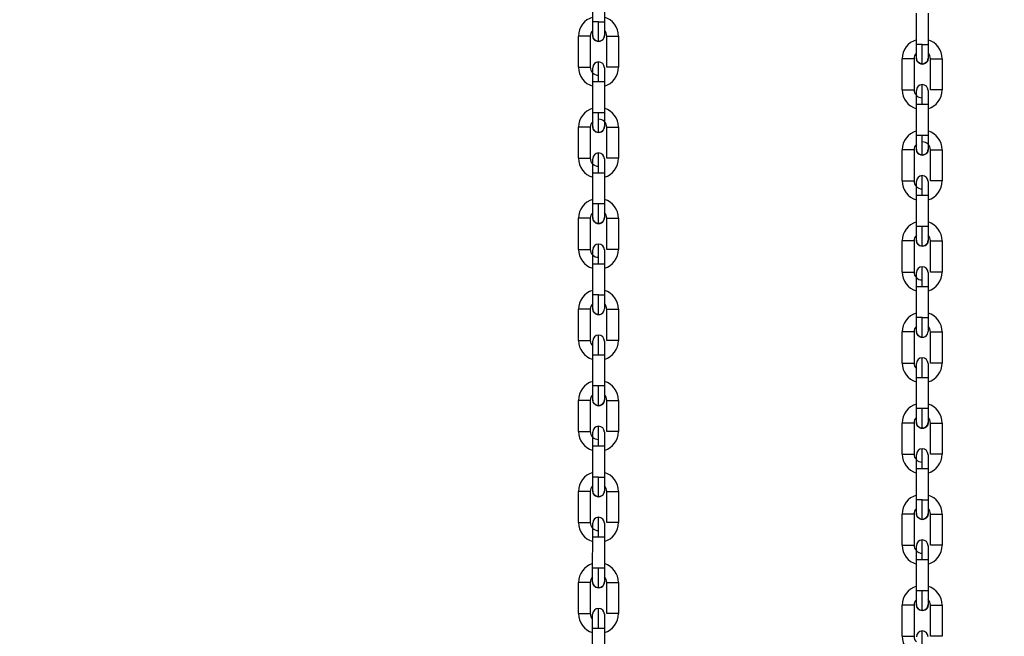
# Model space of a CAD drawing. Header units: inches. Extents: x 170 to 288, y 234 to 248.
# Tile 315 of 480: x 234.518 to 234.957, y 241.967 to 242.242. Entities that reach past the tile are written whole.
import ezdxf

# ---------------------------------------------------------------- set-up
doc = ezdxf.new("R2010")
doc.units = ezdxf.units.IN
doc.header["$LTSCALE"] = 0.25
doc.header["$MEASUREMENT"] = 0
doc.layers.add('ANNOTATIONS', color=1, linetype='Continuous')
doc.layers.add('STANDARD Z GUIDE MOTOR LH', color=7, linetype='Continuous')
doc.styles.add('ARIAL', font='arial.ttf', dxfattribs={"height": 0.09375})
doc.dimstyles.new('STANDARD$0', dxfattribs={"dimtxt": 0.09375, "dimasz": 0.09375, "dimexe": 0.03125, "dimexo": 0.046875, "dimgap": 0.09, "dimtad": 0, "dimtih": 1, "dimtoh": 1, "dimdec": 4, "dimzin": 0, "dimdsep": 46, "dimtxsty": 'ARIAL', "dimcen": 0.09, "dimadec": 0, "dimazin": 0, "dimtfac": 1, "dimtdec": 4, "dimtofl": 0, "dimtmove": 0, "dimatfit": 1, "dimfxl": 1, "dimtolj": 1, "dimtzin": 0, "dimarcsym": 0})

# ---------------------------------------------------------------- blocks, each defined once
blk = doc.blocks.new('*D51')
at = {"layer": 'ANNOTATIONS', "color": 0, "lineweight": -2, "transparency": 16777216}
for p, q in [((234.1246231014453, 244.1437778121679), (235.8395596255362, 244.1437778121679)), ((235.8083096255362, 244.0500278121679), (235.8083096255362, 242.2801168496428)), ((235.8083096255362, 240.2331944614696), (235.8083096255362, 242.0031054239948)), ((234.5308731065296, 240.1394444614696), (235.8395596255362, 240.1394444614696))]:
    blk.add_line(p, q, dxfattribs=at)
at = {"layer": 'ANNOTATIONS', "color": 0, "transparency": 16777216}
for points in [[(235.7926846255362, 244.0500278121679), (235.8239346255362, 244.0500278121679), (235.8083096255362, 244.1437778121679)], [(235.7926846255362, 240.2331944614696), (235.8239346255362, 240.2331944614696), (235.8083096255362, 240.1394444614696)]]:
    blk.add_solid(points, dxfattribs=at)
at = {"layer": 'defpoints', "color": 0, "transparency": 16777216}
for p in [(234.0777481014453, 244.1437778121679), (235.8083096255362, 244.1437778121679), (234.4839981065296, 240.1394444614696)]:
    blk.add_point(p, dxfattribs=at)
at = {"layer": 'ANNOTATIONS', "color": 0, "transparency": 16777216, "insert": (235.8083096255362, 242.1416111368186), "char_height": 0.09375, "attachment_point": 5, "style": 'ARIAL'}
blk.add_mtext('\\A1;OPENING HEIGHT', dxfattribs=at)

msp = doc.modelspace()

# ---------------------------------------------------------------- linework, layer by layer
at = {"layer": 'STANDARD Z GUIDE MOTOR LH'}
for p, q in [((234.7735063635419, 242.241382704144), (234.7735066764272, 242.2552934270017)), ((234.778755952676, 242.2552934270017), (234.778755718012, 242.2413825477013)), ((234.9180977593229, 242.2312756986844), (234.9180980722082, 242.2451864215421)), ((234.923347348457, 242.2451864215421), (234.923347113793, 242.2312755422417)), ((234.7761310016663, 242.241382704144), (234.7735063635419, 242.241382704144)), ((234.7672067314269, 242.2210520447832), (234.7672070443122, 242.2349627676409)), ((234.772456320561, 242.2349626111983), (234.772456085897, 242.2210518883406)), ((234.7798051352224, 242.2210517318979), (234.7798054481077, 242.2349624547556)), ((234.7850548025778, 242.2349624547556), (234.7850544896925, 242.2210517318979)), ((234.9207223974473, 242.2312756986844), (234.9180977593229, 242.2312756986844)), ((234.9117981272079, 242.2109450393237), (234.9117984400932, 242.2248557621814)), ((234.917047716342, 242.2248556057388), (234.917047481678, 242.2109448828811)), ((234.9243965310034, 242.2109447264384), (234.9243968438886, 242.2248554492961)), ((234.9296461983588, 242.2248554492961), (234.9296458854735, 242.2109447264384)), ((234.7850544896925, 242.2210517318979), (234.7798051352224, 242.2210517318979)), ((234.7735055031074, 242.2007212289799), (234.7735058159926, 242.2146321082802)), ((234.7735058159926, 242.2146321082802), (234.7761304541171, 242.2146321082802)), ((234.7787551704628, 242.2146319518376), (234.7787548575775, 242.2007212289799)), ((234.9296458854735, 242.2109447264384), (234.9243965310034, 242.2109447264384)), ((234.9180968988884, 242.1906142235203), (234.9180972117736, 242.2045251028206)), ((234.9180972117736, 242.2045251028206), (234.9207218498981, 242.2045251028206)), ((234.9233465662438, 242.204524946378), (234.9233462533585, 242.1906142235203)), ((234.7787548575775, 242.2007212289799), (234.7735055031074, 242.2007212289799)), ((234.7672058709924, 242.1803905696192), (234.7672061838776, 242.1943014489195)), ((234.7724555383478, 242.1943012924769), (234.7724552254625, 242.1803905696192)), ((234.7798043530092, 242.1803904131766), (234.7798045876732, 242.1943011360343)), ((234.7850539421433, 242.1943009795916), (234.785053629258, 242.1803902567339)), ((234.9233462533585, 242.1906142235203), (234.9180968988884, 242.1906142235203)), ((234.9117972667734, 242.1702835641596), (234.9117975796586, 242.1841944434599)), ((234.9170469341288, 242.1841942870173), (234.9170466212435, 242.1702835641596)), ((234.9243957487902, 242.170283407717), (234.9243959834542, 242.1841941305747)), ((234.9296453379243, 242.184193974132), (234.929645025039, 242.1702832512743)), ((234.7672058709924, 242.1803905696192), (234.7724552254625, 242.1803905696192)), ((234.7735047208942, 242.1600599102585), (234.7735049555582, 242.1739706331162)), ((234.7735049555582, 242.1739706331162), (234.7779855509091, 242.1739706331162)), ((234.7787543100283, 242.1739704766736), (234.7787540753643, 242.1600597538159)), ((234.9117972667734, 242.1702835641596), (234.9170466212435, 242.1702835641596)), ((234.9180961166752, 242.1499529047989), (234.9180963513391, 242.1638636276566)), ((234.9180963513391, 242.1638636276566), (234.92257694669, 242.1638636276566)), ((234.9233457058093, 242.163863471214), (234.9233454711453, 242.1499527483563)), ((234.7771337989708, 242.1600599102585), (234.7735047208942, 242.1600599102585)), ((234.7672050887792, 242.1397292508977), (234.7672053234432, 242.1536399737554)), ((234.7724546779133, 242.1536398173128), (234.7724544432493, 242.1397290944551)), ((234.7798034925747, 242.1397289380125), (234.77980380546, 242.1536396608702)), ((234.77980380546, 242.1536396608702), (234.7850530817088, 242.1536396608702)), ((234.7850530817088, 242.1536396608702), (234.7850528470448, 242.1397287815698)), ((234.9217251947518, 242.1499529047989), (234.9180961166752, 242.1499529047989)), ((234.9117964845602, 242.1296222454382), (234.9117967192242, 242.1435329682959)), ((234.9170460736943, 242.1435328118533), (234.9170458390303, 242.1296220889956)), ((234.9243948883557, 242.1296219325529), (234.924395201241, 242.1435326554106)), ((234.924395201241, 242.1435326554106), (234.9296444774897, 242.1435326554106)), ((234.9296444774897, 242.1435326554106), (234.9296442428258, 242.1296217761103)), ((234.7735038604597, 242.1193984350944), (234.773504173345, 242.1333091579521)), ((234.773504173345, 242.1333091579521), (234.7787535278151, 242.1333091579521)), ((234.7787535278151, 242.1333091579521), (234.7787532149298, 242.1193982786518)), ((234.9180952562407, 242.1092914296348), (234.918095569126, 242.1232021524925)), ((234.918095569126, 242.1232021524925), (234.9233449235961, 242.1232021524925)), ((234.9233449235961, 242.1232021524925), (234.9233446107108, 242.1092912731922)), ((234.7761284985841, 242.1193984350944), (234.7735038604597, 242.1193984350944)), ((234.7761284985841, 242.1193984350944), (234.7787532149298, 242.1193982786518)), ((234.7672042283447, 242.0990677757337), (234.76720454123, 242.1129784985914)), ((234.7724538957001, 242.1129784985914), (234.76720454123, 242.1129784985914)), ((234.7724538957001, 242.1129784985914), (234.7724535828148, 242.0990676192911)), ((234.7798026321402, 242.0990674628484), (234.7798029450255, 242.1129783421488)), ((234.7850522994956, 242.1129781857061), (234.7850519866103, 242.0990674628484)), ((234.9207198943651, 242.1092914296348), (234.9180952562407, 242.1092914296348)), ((234.9207198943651, 242.1092914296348), (234.9233446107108, 242.1092912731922)), ((234.9117956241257, 242.0889607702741), (234.911795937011, 242.1028714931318)), ((234.9170452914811, 242.1028714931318), (234.911795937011, 242.1028714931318)), ((234.9170452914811, 242.1028714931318), (234.9170449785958, 242.0889606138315)), ((234.9243940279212, 242.0889604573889), (234.9243943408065, 242.1028713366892)), ((234.9296436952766, 242.1028711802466), (234.9296433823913, 242.0889604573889)), ((234.7735030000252, 242.078737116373), (234.7735033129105, 242.0926478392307)), ((234.7735033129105, 242.0926478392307), (234.777132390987, 242.0926478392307)), ((234.7787526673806, 242.0926476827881), (234.7787523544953, 242.0787369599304)), ((234.9180943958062, 242.0686301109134), (234.9180947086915, 242.0825408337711)), ((234.9180947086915, 242.0825408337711), (234.921723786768, 242.0825408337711)), ((234.9233440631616, 242.0825406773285), (234.9233437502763, 242.0686299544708)), ((234.7787523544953, 242.0787369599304), (234.7761277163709, 242.0787369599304)), ((234.7672033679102, 242.0584063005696), (234.7672036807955, 242.07231717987)), ((234.7724530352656, 242.0723170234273), (234.7724527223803, 242.0584063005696)), ((234.779801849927, 242.058406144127), (234.779802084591, 242.0723168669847)), ((234.7850514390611, 242.0723167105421), (234.7850512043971, 242.0584059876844)), ((234.9233437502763, 242.0686299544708), (234.9207191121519, 242.0686299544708)), ((234.9117947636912, 242.0482992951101), (234.9117950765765, 242.0622101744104)), ((234.9170444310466, 242.0622100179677), (234.9170441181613, 242.0482992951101)), ((234.924393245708, 242.0482991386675), (234.9243934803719, 242.0622098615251)), ((234.9296428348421, 242.0622097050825), (234.9296426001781, 242.0482989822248)), ((234.773502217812, 242.0380756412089), (234.773502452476, 242.0519863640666)), ((234.773502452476, 242.0519863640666), (234.7787518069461, 242.0519863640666)), ((234.7787518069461, 242.0519863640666), (234.7787515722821, 242.0380754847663)), ((234.918093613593, 242.0279686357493), (234.9180938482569, 242.041879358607)), ((234.9180938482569, 242.041879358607), (234.9233432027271, 242.041879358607)), ((234.9233432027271, 242.041879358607), (234.9233429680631, 242.0279684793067)), ((234.7761268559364, 242.0380756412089), (234.773502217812, 242.0380756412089)), ((234.767202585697, 242.0177449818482), (234.7672028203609, 242.0316557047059)), ((234.7724521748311, 242.0316555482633), (234.7724519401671, 242.0177448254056)), ((234.7798009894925, 242.017744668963), (234.7798013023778, 242.0316555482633)), ((234.7850506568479, 242.0316553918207), (234.7850503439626, 242.017744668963)), ((234.9207182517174, 242.0279686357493), (234.918093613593, 242.0279686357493)), ((234.911793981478, 242.0076379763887), (234.9117942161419, 242.0215486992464)), ((234.9170435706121, 242.0215485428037), (234.9170433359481, 242.007637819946)), ((234.9243923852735, 242.0076376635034), (234.9243926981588, 242.0215485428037)), ((234.9296420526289, 242.0215483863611), (234.9296417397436, 242.0076376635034)), ((234.7850503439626, 242.017744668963), (234.7798009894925, 242.017744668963)), ((234.7735013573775, 241.9974141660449), (234.7735016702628, 242.0113250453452)), ((234.7735016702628, 242.0113250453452), (234.7761263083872, 242.0113250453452)), ((234.7787510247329, 242.0113248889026), (234.7787507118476, 241.9974141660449)), ((234.9296417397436, 242.0076376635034), (234.9243923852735, 242.0076376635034)), ((234.9180927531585, 241.9873071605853), (234.9180930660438, 242.0012180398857)), ((234.9180930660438, 242.0012180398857), (234.9207177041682, 242.0012180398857)), ((234.9233424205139, 242.001217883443), (234.9233421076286, 241.9873071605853)), ((234.7787507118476, 241.9974141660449), (234.7735013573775, 241.9974141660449)), ((234.7672017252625, 241.9770835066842), (234.7672020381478, 241.9909943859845)), ((234.7724513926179, 241.9909942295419), (234.7724510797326, 241.9770835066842)), ((234.7798002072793, 241.9770833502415), (234.7798004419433, 241.9909940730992)), ((234.7850497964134, 241.9909939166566), (234.7850494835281, 241.9770831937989)), ((234.9233421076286, 241.9873071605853), (234.9180927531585, 241.9873071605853)), ((234.7672017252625, 241.9770835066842), (234.7724510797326, 241.9770835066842)), ((234.9117931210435, 241.9669765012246), (234.9117934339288, 241.9808873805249)), ((234.9170427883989, 241.9808872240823), (234.9170424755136, 241.9669765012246)), ((234.9243916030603, 241.966976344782), (234.9243918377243, 241.9808870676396)), ((234.9296411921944, 241.980886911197), (234.9296408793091, 241.9669761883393)), ((234.7735005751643, 241.9567528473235), (234.7735008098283, 241.9706635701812)), ((234.7735008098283, 241.9706635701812), (234.7779814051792, 241.9706635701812)), ((234.7787501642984, 241.9706634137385), (234.7787498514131, 241.9567526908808)), ((234.9117931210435, 241.9669765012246), (234.9170424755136, 241.9669765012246))]:
    msp.add_line(p, q, dxfattribs=at)
at = {"layer": 'STANDARD Z GUIDE MOTOR LH', "flags": 128}
for points in [[(234.7735062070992, 242.2352146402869), (234.7735062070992, 242.2356841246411), (234.7735062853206, 242.2362542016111), (234.7735062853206, 242.2390222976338), (234.7735063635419, 242.2401793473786), (234.7735063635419, 242.241382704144)], [(234.7761308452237, 242.2325898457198), (234.7761308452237, 242.2340718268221), (234.776130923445, 242.2351653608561), (234.776130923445, 242.2380179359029), (234.7761310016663, 242.239667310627), (234.7761310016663, 242.241382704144)], [(234.778755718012, 242.2413825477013), (234.7787556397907, 242.2401793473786), (234.7787556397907, 242.2370210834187), (234.7787555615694, 242.2362540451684), (234.7787555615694, 242.2352144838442)], [(234.772456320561, 242.2349626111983), (234.7722565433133, 242.2349627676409), (234.7672070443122, 242.2349627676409)], [(234.7761308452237, 242.2325898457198), (234.7751264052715, 242.2327897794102), (234.7742749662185, 242.2333586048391), (234.773705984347, 242.2342101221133), (234.7735062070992, 242.2352146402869)], [(234.7787555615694, 242.2352144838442), (234.7785557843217, 242.2342101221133), (234.7779868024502, 242.2333586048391), (234.7771352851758, 242.2327896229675), (234.7761308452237, 242.2325898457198)], [(234.7798054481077, 242.2349624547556), (234.7800052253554, 242.2349626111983), (234.7805742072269, 242.2349626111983), (234.7814257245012, 242.2349624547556), (234.7850548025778, 242.2349624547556)], [(234.9180976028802, 242.2251076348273), (234.9180976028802, 242.2255771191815), (234.9180976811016, 242.2261471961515), (234.9180976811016, 242.2289152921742), (234.9180977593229, 242.230072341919), (234.9180977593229, 242.2312756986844)], [(234.9207222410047, 242.2224828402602), (234.9207222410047, 242.2239648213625), (234.920722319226, 242.2250583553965), (234.920722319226, 242.2279109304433), (234.9207223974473, 242.2295603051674), (234.9207223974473, 242.2312756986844)], [(234.923347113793, 242.2312755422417), (234.9233470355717, 242.230072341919), (234.9233470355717, 242.2269140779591), (234.9233469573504, 242.2261470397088), (234.9233469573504, 242.2251074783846)], [(234.7761304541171, 242.2146321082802), (234.7761305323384, 242.2163473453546), (234.7761305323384, 242.2179968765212), (234.7761306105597, 242.2195168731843), (234.7761306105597, 242.2227552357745), (234.776130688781, 242.2232556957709), (234.776130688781, 242.2234244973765)], [(234.917047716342, 242.2248556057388), (234.9168479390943, 242.2248557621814), (234.9117984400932, 242.2248557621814)], [(234.9207222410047, 242.2224828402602), (234.9197178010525, 242.2226827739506), (234.9188663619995, 242.2232515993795), (234.9182973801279, 242.2241031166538), (234.9180976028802, 242.2251076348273)], [(234.9233469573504, 242.2251074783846), (234.9231471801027, 242.2241031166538), (234.9225781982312, 242.2232515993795), (234.9217266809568, 242.2226826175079), (234.9207222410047, 242.2224828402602)], [(234.9243968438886, 242.2248554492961), (234.9245966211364, 242.2248556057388), (234.9251656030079, 242.2248556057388), (234.9260171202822, 242.2248554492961), (234.9296461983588, 242.2248554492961)], [(234.7672067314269, 242.2210520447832), (234.7708358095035, 242.2210520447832), (234.7716873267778, 242.2210518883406), (234.772456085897, 242.2210518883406)], [(234.7735058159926, 242.214631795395), (234.7735058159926, 242.2158351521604), (234.773505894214, 242.2169922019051), (234.773505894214, 242.2206814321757), (234.7735059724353, 242.2207998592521)], [(234.7787552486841, 242.2207998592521), (234.7787552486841, 242.2180586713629), (234.7787551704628, 242.2169923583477), (234.7787551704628, 242.2146319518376)], [(234.7761304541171, 242.2146321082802), (234.7771348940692, 242.2146319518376), (234.7787551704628, 242.2146319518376)], [(234.9117981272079, 242.2109450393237), (234.9154272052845, 242.2109450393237), (234.9162787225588, 242.2109448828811), (234.917047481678, 242.2109448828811)], [(234.9180972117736, 242.2045251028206), (234.9180972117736, 242.2057283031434), (234.918097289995, 242.2068853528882), (234.918097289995, 242.2105744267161), (234.9180973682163, 242.2106928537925)], [(234.9207218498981, 242.2045251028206), (234.9207219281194, 242.206240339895), (234.9207219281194, 242.2078898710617), (234.9207220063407, 242.2094098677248), (234.9207220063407, 242.2126482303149), (234.920722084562, 242.2131486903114), (234.920722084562, 242.2133174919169)], [(234.9233466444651, 242.2106928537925), (234.9233466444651, 242.2079515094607), (234.9233465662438, 242.2068851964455), (234.9233465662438, 242.2045247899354)], [(234.9207218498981, 242.2045251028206), (234.9217262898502, 242.204524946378), (234.9233465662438, 242.204524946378)], [(234.7735054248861, 242.1945531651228), (234.7735054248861, 242.1972945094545), (234.7735055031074, 242.1983608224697), (234.7735055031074, 242.2007212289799)], [(234.7761299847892, 242.1919285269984), (234.7761299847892, 242.1920974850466), (234.7761300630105, 242.1925977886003), (234.7761300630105, 242.1958363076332), (234.7761301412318, 242.1973564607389), (234.7761301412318, 242.1990058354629), (234.7761302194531, 242.2007212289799)], [(234.7787548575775, 242.2007212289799), (234.7787548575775, 242.1983608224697), (234.7787547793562, 242.1972943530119), (234.7787547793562, 242.1945531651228)], [(234.7724555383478, 242.1943012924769), (234.7698308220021, 242.1943012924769), (234.7688264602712, 242.1943014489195), (234.7672061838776, 242.1943014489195)], [(234.7761299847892, 242.1919285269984), (234.7751256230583, 242.1921283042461), (234.774274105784, 242.1926972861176), (234.7737052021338, 242.1935488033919), (234.7735054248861, 242.1945531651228)], [(234.7787547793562, 242.1945531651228), (234.7785549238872, 242.1935486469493), (234.7779859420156, 242.192697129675), (234.7771344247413, 242.1921283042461), (234.7761299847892, 242.1919285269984)], [(234.7798045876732, 242.1943011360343), (234.7834336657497, 242.1943011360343), (234.7842851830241, 242.1943009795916), (234.7850539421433, 242.1943009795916)], [(234.918096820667, 242.1844461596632), (234.918096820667, 242.1871875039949), (234.9180968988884, 242.1882538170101), (234.9180968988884, 242.1906142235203)], [(234.9207213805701, 242.1818215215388), (234.9207213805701, 242.181990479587), (234.9207214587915, 242.1824907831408), (234.9207214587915, 242.1857293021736), (234.9207215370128, 242.1872494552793), (234.9207215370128, 242.1888988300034), (234.9207216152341, 242.1906142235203)], [(234.9233462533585, 242.1906142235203), (234.9233462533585, 242.1882538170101), (234.9233461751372, 242.1871873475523), (234.9233461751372, 242.1844461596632)], [(234.9170469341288, 242.1841942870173), (234.9144222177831, 242.1841942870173), (234.9134178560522, 242.1841944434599), (234.9117975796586, 242.1841944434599)], [(234.9207213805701, 242.1818215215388), (234.9197170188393, 242.1820212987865), (234.918865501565, 242.182590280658), (234.9182965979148, 242.1834417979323), (234.918096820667, 242.1844461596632)], [(234.9233461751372, 242.1844461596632), (234.9231463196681, 242.1834416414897), (234.9225773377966, 242.1825901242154), (234.9217258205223, 242.1820212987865), (234.9207213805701, 242.1818215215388)], [(234.9243959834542, 242.1841941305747), (234.9280250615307, 242.1841941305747), (234.928876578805, 242.184193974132), (234.9296453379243, 242.184193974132)], [(234.7735049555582, 242.1739704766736), (234.7735050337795, 242.1751738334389), (234.7735050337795, 242.1783319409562), (234.7735051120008, 242.1790989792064), (234.7735051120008, 242.1801385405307)], [(234.7761296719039, 242.1739706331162), (234.7761296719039, 242.1756860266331), (234.7761297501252, 242.1773354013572), (234.7761297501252, 242.180187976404), (234.7761298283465, 242.1812813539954), (234.7761298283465, 242.182763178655)], [(234.7787544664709, 242.180138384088), (234.7787544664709, 242.1796688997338), (234.7787543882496, 242.1790988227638), (234.7787543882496, 242.1763307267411), (234.7787543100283, 242.1751736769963), (234.7787543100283, 242.1739703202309)], [(234.785053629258, 242.1803902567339), (234.7834334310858, 242.1803902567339), (234.7824289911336, 242.1803904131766), (234.7798043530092, 242.1803904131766)], [(234.7779855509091, 242.1739706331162), (234.7785545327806, 242.1739704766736), (234.7787543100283, 242.1739704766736)], [(234.9207210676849, 242.1638636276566), (234.9207210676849, 242.1655790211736), (234.9207211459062, 242.1672283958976), (234.9207211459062, 242.1700809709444), (234.9207212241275, 242.1711743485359), (234.9207212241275, 242.1726561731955)], [(234.9180964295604, 242.165066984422), (234.9180964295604, 242.1682249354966), (234.9180965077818, 242.1689919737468)], [(234.9180965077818, 242.1689919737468), (234.9180965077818, 242.1700315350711)], [(234.9233458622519, 242.1700313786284), (234.9233458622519, 242.1695618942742), (234.9233457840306, 242.1689919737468), (234.9233457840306, 242.1662238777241), (234.9233457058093, 242.1650668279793), (234.9233457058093, 242.163863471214)], [(234.929645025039, 242.1702832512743), (234.9280248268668, 242.1702832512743), (234.9270203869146, 242.170283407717), (234.9243957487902, 242.170283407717)], [(234.9180963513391, 242.163863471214), (234.9180964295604, 242.1650668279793)], [(234.92257694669, 242.1638636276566), (234.9231459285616, 242.163863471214), (234.9233457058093, 242.163863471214)], [(234.7735045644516, 242.1538918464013), (234.7735045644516, 242.1549314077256), (234.7735046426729, 242.1556984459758), (234.7735046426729, 242.1588565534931), (234.7735047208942, 242.1600599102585)], [(234.776129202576, 242.1512670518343), (234.776129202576, 242.153842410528), (234.7761292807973, 242.1551748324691), (234.7761292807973, 242.1566949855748), (234.7761293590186, 242.1583445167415), (234.7761293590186, 242.1600599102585)], [(234.7787540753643, 242.1600597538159), (234.7779853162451, 242.1600597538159), (234.7771337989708, 242.1600599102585)], [(234.7787540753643, 242.1600597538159), (234.778753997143, 242.1588563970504), (234.778753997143, 242.1566330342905), (234.7787539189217, 242.1556982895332), (234.7787539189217, 242.1538916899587)], [(234.7724546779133, 242.1536398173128), (234.7722549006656, 242.1536398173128), (234.771685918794, 242.1536399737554), (234.7672053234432, 242.1536399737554)], [(234.776129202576, 242.1512670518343), (234.7751247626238, 242.151466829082), (234.7742732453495, 242.1520358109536), (234.7737043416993, 242.1528873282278), (234.7735045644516, 242.1538918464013)], [(234.7787539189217, 242.1538916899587), (234.7785540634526, 242.1528873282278), (234.7779851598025, 242.1520358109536), (234.7771336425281, 242.151466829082), (234.776129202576, 242.1512670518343)], [(234.9180959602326, 242.1437848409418), (234.9180959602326, 242.144824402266), (234.9180960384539, 242.1455914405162), (234.9180960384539, 242.1487495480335), (234.9180961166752, 242.1499529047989)], [(234.920720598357, 242.1411600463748), (234.920720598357, 242.1437354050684), (234.9207206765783, 242.1450678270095), (234.9207206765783, 242.1465879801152), (234.9207207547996, 242.1482375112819), (234.9207207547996, 242.1499529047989)], [(234.9233454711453, 242.1499527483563), (234.9225767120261, 242.1499527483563), (234.9217251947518, 242.1499529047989)], [(234.9233454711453, 242.1499527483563), (234.923345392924, 242.1487493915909), (234.923345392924, 242.1465260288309), (234.9233453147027, 242.1455912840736), (234.9233453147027, 242.1437846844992)], [(234.7672050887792, 242.1397292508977), (234.7698297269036, 242.1397292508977), (234.7708341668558, 242.1397290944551), (234.7724544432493, 242.1397290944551)], [(234.7761288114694, 242.1333091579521), (234.7761288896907, 242.1350245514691), (234.7761288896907, 242.1381940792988), (234.776128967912, 242.13952650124), (234.776128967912, 242.142101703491)], [(234.7850528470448, 242.1397287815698), (234.7848530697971, 242.1397287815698), (234.7842840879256, 242.1397289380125), (234.7798034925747, 242.1397289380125)], [(234.9170460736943, 242.1435328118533), (234.9168462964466, 242.1435328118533), (234.916277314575, 242.1435329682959), (234.9117967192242, 242.1435329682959)], [(234.920720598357, 242.1411600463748), (234.9197161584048, 242.1413598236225), (234.9188646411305, 242.141928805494), (234.9182957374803, 242.1427803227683), (234.9180959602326, 242.1437848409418)], [(234.9233453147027, 242.1437846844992), (234.9231454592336, 242.1427803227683), (234.9225765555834, 242.141928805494), (234.9217250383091, 242.1413598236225), (234.920720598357, 242.1411600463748)], [(234.773504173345, 242.1356694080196), (234.7735042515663, 242.1367357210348), (234.7735042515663, 242.1394770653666)], [(234.773504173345, 242.1333091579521), (234.773504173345, 242.1356695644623)], [(234.7787536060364, 242.1394770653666), (234.7787536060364, 242.1376703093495), (234.7787535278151, 242.1367357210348), (234.7787535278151, 242.1333090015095)], [(234.9207202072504, 242.1232021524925), (234.9207202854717, 242.1249175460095), (234.9207202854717, 242.1280870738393), (234.920720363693, 242.1294194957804), (234.920720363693, 242.1319946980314)], [(234.9117964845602, 242.1296222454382), (234.9144211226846, 242.1296222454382), (234.9154255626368, 242.1296220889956), (234.9170458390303, 242.1296220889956)], [(234.918095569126, 242.12556240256), (234.9180956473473, 242.1266287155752), (234.9180956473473, 242.129370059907)], [(234.9233450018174, 242.129370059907), (234.9233450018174, 242.1275633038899), (234.9233449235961, 242.1266287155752), (234.9233449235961, 242.1232019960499)], [(234.9296442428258, 242.1296217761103), (234.9294444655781, 242.1296217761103), (234.9288754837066, 242.1296219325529), (234.9243948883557, 242.1296219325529)], [(234.918095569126, 242.1232021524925), (234.918095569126, 242.1255625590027)], [(234.7735037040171, 242.1132303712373), (234.7735037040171, 242.1133489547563), (234.7735037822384, 242.1137000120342), (234.7735037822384, 242.1170380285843), (234.7735038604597, 242.1181950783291), (234.7735038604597, 242.1193984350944)], [(234.7761283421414, 242.1106057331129), (234.7761283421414, 242.1112749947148), (234.7761284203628, 242.1120875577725), (234.7761284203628, 242.1145135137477), (234.7761284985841, 242.1160336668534), (234.7761284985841, 242.1193984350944)], [(234.7787532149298, 242.1193982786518), (234.7787532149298, 242.1181950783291), (234.7787531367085, 242.1170380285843), (234.7787531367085, 242.1142697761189), (234.7787530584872, 242.1136998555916), (234.7787530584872, 242.1132302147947)], [(234.7761283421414, 242.1106057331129), (234.7751239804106, 242.1108055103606), (234.7742724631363, 242.1113744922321), (234.7737034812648, 242.1122260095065), (234.7735037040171, 242.1132303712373)], [(234.7798029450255, 242.1129783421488), (234.7824275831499, 242.1129783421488), (234.7834320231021, 242.1129781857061), (234.7850522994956, 242.1129781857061)], [(234.9180950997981, 242.1031233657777), (234.9180950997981, 242.1032419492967), (234.9180951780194, 242.1035930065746), (234.9180951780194, 242.1069310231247), (234.9180952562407, 242.1080880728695), (234.9180952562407, 242.1092914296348)], [(234.9207197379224, 242.1004987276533), (234.9207197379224, 242.1011679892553), (234.9207198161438, 242.101980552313), (234.9207198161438, 242.1044065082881), (234.9207198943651, 242.1059266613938), (234.9207198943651, 242.1092914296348)], [(234.9233446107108, 242.1092912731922), (234.9233446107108, 242.1080880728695), (234.9233445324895, 242.1069310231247), (234.9233445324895, 242.1041627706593), (234.9233444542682, 242.103592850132), (234.9233444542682, 242.1031232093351)], [(234.7761279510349, 242.0926478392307), (234.7761280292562, 242.0943632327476), (234.7761280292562, 242.0960126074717), (234.7761281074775, 242.0975327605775), (234.7761281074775, 242.0999585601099), (234.7761281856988, 242.1007711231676), (234.7761281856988, 242.1014403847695)], [(234.9207197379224, 242.1004987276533), (234.9197153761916, 242.1006985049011), (234.9188638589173, 242.1012674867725), (234.9182948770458, 242.1021190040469), (234.9180950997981, 242.1031233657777)], [(234.9243943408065, 242.1028713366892), (234.9270189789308, 242.1028713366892), (234.928023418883, 242.1028711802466), (234.9296436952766, 242.1028711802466)], [(234.7672042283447, 242.0990677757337), (234.7722538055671, 242.0990677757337), (234.7724535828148, 242.0990676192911)], [(234.7735033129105, 242.0926478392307), (234.7735033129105, 242.0938510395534), (234.7735033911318, 242.0950080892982), (234.7735033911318, 242.0977761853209), (234.7735034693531, 242.0983462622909)], [(234.7735033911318, 242.0977761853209), (234.7735034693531, 242.0983461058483), (234.7735034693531, 242.0988157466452)], [(234.7787528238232, 242.0988155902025), (234.7787528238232, 242.0986970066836), (234.7787527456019, 242.0983461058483), (234.7787527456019, 242.0950080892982), (234.7787526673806, 242.0938510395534), (234.7787526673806, 242.0926476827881)], [(234.7850519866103, 242.0990674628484), (234.7814229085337, 242.0990674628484), (234.7805713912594, 242.0990676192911), (234.7800024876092, 242.0990676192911), (234.7798026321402, 242.0990674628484)], [(234.777132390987, 242.0926478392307), (234.7779839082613, 242.0926476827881), (234.7787526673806, 242.0926476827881)], [(234.9207193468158, 242.0825408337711), (234.9207194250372, 242.0842562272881), (234.9207194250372, 242.0859056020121), (234.9207195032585, 242.0874257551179), (234.9207195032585, 242.0898515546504), (234.9207195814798, 242.090664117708), (234.9207195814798, 242.09133337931)], [(234.9117956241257, 242.0889607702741), (234.9168452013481, 242.0889607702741), (234.9170449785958, 242.0889606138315)], [(234.9180947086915, 242.0825408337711), (234.9180947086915, 242.0837440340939), (234.9180947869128, 242.0849010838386), (234.9180947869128, 242.0876691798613), (234.9180948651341, 242.0882392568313)], [(234.9180947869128, 242.0876691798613), (234.9180948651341, 242.0882391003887), (234.9180948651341, 242.0887087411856)], [(234.9233442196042, 242.088708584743), (234.9233442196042, 242.088590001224), (234.9233441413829, 242.0882391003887), (234.9233441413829, 242.084900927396), (234.9233440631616, 242.0837438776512), (234.9233440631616, 242.0825405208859)], [(234.9296433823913, 242.0889604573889), (234.9260143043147, 242.0889604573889), (234.9251627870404, 242.0889606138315), (234.9245938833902, 242.0889606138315), (234.9243940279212, 242.0889604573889)], [(234.921723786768, 242.0825408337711), (234.9225753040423, 242.0825406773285), (234.9233440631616, 242.0825406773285)], [(234.7735029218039, 242.0725690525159), (234.7735029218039, 242.0743756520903), (234.7735030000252, 242.075310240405), (234.7735030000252, 242.078737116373)], [(234.7761277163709, 242.0787369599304), (234.7751232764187, 242.078737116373), (234.7735030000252, 242.078737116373)], [(234.7761275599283, 242.0699442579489), (234.7761275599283, 242.0725196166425), (234.7761276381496, 242.0738520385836), (234.7761276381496, 242.077021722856), (234.7761277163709, 242.0787369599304)], [(234.7787523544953, 242.0787369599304), (234.7787523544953, 242.0763765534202), (234.778752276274, 242.075310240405), (234.778752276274, 242.0725688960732)], [(234.7724530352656, 242.0723170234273), (234.7716842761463, 242.0723170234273), (234.770832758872, 242.07231717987), (234.7672036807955, 242.07231717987)], [(234.7761275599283, 242.0699442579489), (234.7751231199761, 242.0701440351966), (234.7742716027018, 242.0707130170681), (234.7737026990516, 242.0715645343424), (234.7735029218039, 242.0725690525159)], [(234.778752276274, 242.0725688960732), (234.778552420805, 242.0715643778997), (234.7779834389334, 242.0707130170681), (234.7771319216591, 242.0701440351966), (234.7761275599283, 242.0699442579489)], [(234.779802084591, 242.0723168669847), (234.7848516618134, 242.0723168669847), (234.7850514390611, 242.0723167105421)], [(234.9180943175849, 242.0624620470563), (234.9180943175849, 242.0642686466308), (234.9180943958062, 242.0652032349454), (234.9180943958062, 242.0686301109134)], [(234.9207191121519, 242.0686299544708), (234.9197146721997, 242.0686301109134), (234.9180943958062, 242.0686301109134)], [(234.9207189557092, 242.0598372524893), (234.9207189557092, 242.0624126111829), (234.9207190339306, 242.063745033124), (234.9207190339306, 242.0669147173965), (234.9207191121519, 242.0686299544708)], [(234.9233437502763, 242.0686299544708), (234.9233437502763, 242.0662695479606), (234.923343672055, 242.0652032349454), (234.923343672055, 242.0624618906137)], [(234.7761271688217, 242.0519863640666), (234.7761271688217, 242.0537017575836), (234.776127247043, 242.0553511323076), (234.776127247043, 242.0582037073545), (234.7761273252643, 242.0592970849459), (234.7761273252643, 242.0607789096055)], [(234.9170444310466, 242.0622100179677), (234.9162756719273, 242.0622100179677), (234.915424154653, 242.0622101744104), (234.9117950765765, 242.0622101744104)], [(234.9207189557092, 242.0598372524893), (234.9197145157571, 242.060037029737), (234.9188629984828, 242.0606060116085), (234.9182940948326, 242.0614575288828), (234.9180943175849, 242.0624620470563)], [(234.923343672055, 242.0624618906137), (234.923143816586, 242.0614573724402), (234.9225748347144, 242.0606060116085), (234.9217233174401, 242.060037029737), (234.9207189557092, 242.0598372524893)], [(234.9243934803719, 242.0622098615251), (234.9294430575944, 242.0622098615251), (234.9296428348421, 242.0622097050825)], [(234.7672033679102, 242.0584063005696), (234.7674032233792, 242.0584064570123), (234.7688236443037, 242.0584064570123), (234.7698280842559, 242.0584063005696), (234.7724527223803, 242.0584063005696)], [(234.773502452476, 242.0519863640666), (234.7735025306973, 242.053189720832), (234.7735025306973, 242.055413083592), (234.7735026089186, 242.0563478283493), (234.7735026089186, 242.0581542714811)], [(234.7787519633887, 242.0571145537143), (234.7787518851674, 242.056347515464), (234.7787518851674, 242.0531894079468), (234.7787518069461, 242.0519860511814)], [(234.7787519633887, 242.0581541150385), (234.7787519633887, 242.0571147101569)], [(234.7850512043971, 242.0584059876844), (234.7842824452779, 242.0584059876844), (234.7834309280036, 242.058406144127), (234.779801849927, 242.058406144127)], [(234.7787518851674, 242.0531895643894), (234.7787518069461, 242.0519863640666)], [(234.9117947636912, 242.0482992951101), (234.9119946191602, 242.0482994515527), (234.9134150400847, 242.0482994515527), (234.9144194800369, 242.0482992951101), (234.9170441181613, 242.0482992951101)], [(234.9180938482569, 242.041879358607), (234.9180939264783, 242.0430827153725), (234.9180939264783, 242.0453060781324), (234.9180940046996, 242.0462408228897), (234.9180940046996, 242.0480472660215)], [(234.9207185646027, 242.041879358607), (234.9207185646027, 242.043594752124), (234.920718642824, 242.0452441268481), (234.920718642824, 242.0480967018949), (234.9207187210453, 242.0491900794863), (234.9207187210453, 242.0506719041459)], [(234.9233433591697, 242.0480471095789), (234.9233433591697, 242.0470077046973)], [(234.9296426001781, 242.0482989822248), (234.9288738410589, 242.0482989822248), (234.9280223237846, 242.0482991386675), (234.924393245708, 242.0482991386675)], [(234.9233433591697, 242.0470075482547), (234.9233432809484, 242.0462405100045), (234.9233432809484, 242.0430824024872), (234.9233432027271, 242.0418790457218)], [(234.9233432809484, 242.0430825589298), (234.9233432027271, 242.041879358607)], [(234.7735020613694, 242.0319075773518), (234.7735020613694, 242.032947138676), (234.7735021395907, 242.0337141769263), (234.7735021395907, 242.0368722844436), (234.773502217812, 242.0380756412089)], [(234.7761266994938, 242.0292827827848), (234.7761266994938, 242.030764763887), (234.7761267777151, 242.0318582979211), (234.7761267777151, 242.0347108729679), (234.7761268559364, 242.036360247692), (234.7761268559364, 242.0380756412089)], [(234.7787515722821, 242.0380754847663), (234.7787514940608, 242.0368722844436), (234.7787514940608, 242.0337140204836), (234.7787514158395, 242.0329469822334), (234.7787514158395, 242.0319074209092)], [(234.7724521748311, 242.0316555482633), (234.7722523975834, 242.0316557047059), (234.7672028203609, 242.0316557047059)], [(234.7761266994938, 242.0292827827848), (234.7751222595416, 242.0294827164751), (234.7742708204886, 242.0300516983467), (234.7737018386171, 242.030903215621), (234.7735020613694, 242.0319075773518)], [(234.7787514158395, 242.0319074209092), (234.7785516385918, 242.0309030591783), (234.7779826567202, 242.030051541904), (234.7771311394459, 242.0294825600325), (234.7761266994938, 242.0292827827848)], [(234.7798013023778, 242.0316555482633), (234.78142150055, 242.0316555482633), (234.7824259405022, 242.0316553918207), (234.7850506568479, 242.0316553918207)], [(234.9180934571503, 242.0218005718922), (234.9180934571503, 242.0228401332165), (234.9180935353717, 242.0236071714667), (234.9180935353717, 242.026765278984), (234.918093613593, 242.0279686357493)], [(234.9207180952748, 242.0191757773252), (234.9207180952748, 242.0206577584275), (234.9207181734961, 242.0217512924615), (234.9207181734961, 242.0246038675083), (234.9207182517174, 242.0262532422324), (234.9207182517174, 242.0279686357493)], [(234.9233429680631, 242.0279684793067), (234.9233428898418, 242.026765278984), (234.9233428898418, 242.0236070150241), (234.9233428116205, 242.0228399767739), (234.9233428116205, 242.0218004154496)], [(234.9170435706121, 242.0215485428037), (234.9168437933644, 242.0215486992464), (234.9117942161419, 242.0215486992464)], [(234.9207180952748, 242.0191757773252), (234.9197136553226, 242.0193757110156), (234.9188622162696, 242.0199446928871), (234.9182932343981, 242.0207962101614), (234.9180934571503, 242.0218005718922)], [(234.9233428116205, 242.0218004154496), (234.9231430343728, 242.0207960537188), (234.9225740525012, 242.0199445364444), (234.9217225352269, 242.0193755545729), (234.9207180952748, 242.0191757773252)], [(234.9243926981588, 242.0215485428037), (234.926012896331, 242.0215485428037), (234.9270173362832, 242.0215483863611), (234.9296420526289, 242.0215483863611)], [(234.767202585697, 242.0177449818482), (234.7708316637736, 242.0177449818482), (234.7716831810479, 242.0177448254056), (234.7724519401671, 242.0177448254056)], [(234.7735016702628, 242.0113250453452), (234.7735016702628, 242.0136852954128), (234.7735017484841, 242.0147517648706), (234.7735017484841, 242.0174929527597)], [(234.7761263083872, 242.0113250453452), (234.7761263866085, 242.0130402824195), (234.7761263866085, 242.0146898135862), (234.7761264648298, 242.0162098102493), (234.7761264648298, 242.0194481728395), (234.7761265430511, 242.0199486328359), (234.7761265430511, 242.0201174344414)], [(234.7787511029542, 242.0174927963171), (234.7787511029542, 242.0147514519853)], [(234.7787511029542, 242.014751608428), (234.7787510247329, 242.0136852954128), (234.7787510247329, 242.0113248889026)], [(234.7761263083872, 242.0113250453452), (234.7771307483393, 242.0113248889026), (234.7787510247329, 242.0113248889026)], [(234.911793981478, 242.0076379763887), (234.9154230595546, 242.0076379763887), (234.9162745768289, 242.007637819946), (234.9170433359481, 242.007637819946)], [(234.9207177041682, 242.0012180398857), (234.9207177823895, 242.0029332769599), (234.9207177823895, 242.0045828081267), (234.9207178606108, 242.0061028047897), (234.9207178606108, 242.0093411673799), (234.9207179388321, 242.0098416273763), (234.9207179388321, 242.0100104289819)], [(234.9180930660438, 242.0012180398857), (234.9180930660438, 242.0035782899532), (234.9180931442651, 242.004644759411), (234.9180931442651, 242.0073859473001)], [(234.9233424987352, 242.0046446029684), (234.9233424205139, 242.0035782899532)], [(234.9233424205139, 242.0035781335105), (234.9233424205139, 242.0012177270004)], [(234.9233424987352, 242.0073857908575), (234.9233424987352, 242.0046444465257)], [(234.9207177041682, 242.0012180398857), (234.9217221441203, 242.001217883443), (234.9233424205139, 242.001217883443)], [(234.7735012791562, 241.9912461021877), (234.7735012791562, 241.9939874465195), (234.7735013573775, 241.9950537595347), (234.7735013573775, 241.9974141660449)], [(234.7761258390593, 241.9886214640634), (234.7761258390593, 241.9887904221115), (234.7761259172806, 241.9892907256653), (234.7761259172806, 241.9925292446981), (234.7761259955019, 241.9940493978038), (234.7761259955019, 241.9956987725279), (234.7761260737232, 241.9974141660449)], [(234.7787507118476, 241.9974141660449), (234.7787507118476, 241.9962108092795), (234.7787506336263, 241.9950537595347), (234.7787506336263, 241.991715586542), (234.778750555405, 241.9913645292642), (234.778750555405, 241.9912461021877)], [(234.7724513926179, 241.9909942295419), (234.7698266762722, 241.9909942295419), (234.7688223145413, 241.9909943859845), (234.7672020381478, 241.9909943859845)], [(234.7761258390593, 241.9886214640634), (234.7751214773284, 241.9888212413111), (234.7742699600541, 241.9893902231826), (234.7737010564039, 241.9902417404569), (234.7735012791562, 241.9912461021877)], [(234.778750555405, 241.9912461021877), (234.7785507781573, 241.9902415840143), (234.7779817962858, 241.98939006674), (234.7771302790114, 241.9888212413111), (234.7761258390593, 241.9886214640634)], [(234.7798004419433, 241.9909940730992), (234.7842810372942, 241.9909940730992), (234.7848500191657, 241.9909939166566), (234.7850497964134, 241.9909939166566)], [(234.9180926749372, 241.9811390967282), (234.9180926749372, 241.98388044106), (234.9180927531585, 241.9849467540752), (234.9180927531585, 241.9873071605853)], [(234.9207172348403, 241.9785144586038), (234.9207172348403, 241.978683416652), (234.9207173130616, 241.9791837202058), (234.9207173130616, 241.9824222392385), (234.9207173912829, 241.9839423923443), (234.9207173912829, 241.9855917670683), (234.9207174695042, 241.9873071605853)], [(234.9233421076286, 241.9873071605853), (234.9233421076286, 241.9861038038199), (234.9233420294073, 241.9849467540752), (234.9233420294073, 241.9816085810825), (234.923341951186, 241.9812575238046), (234.923341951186, 241.9811390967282)], [(234.7735009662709, 241.9757919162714), (234.7735009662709, 241.9768314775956)], [(234.776125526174, 241.9706635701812), (234.776125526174, 241.9723789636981), (234.7761256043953, 241.9740283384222), (234.7761256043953, 241.976880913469), (234.7761256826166, 241.9779742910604), (234.7761256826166, 241.97945611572)], [(234.778750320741, 241.976831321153), (234.778750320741, 241.9763618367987), (234.7787502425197, 241.9757919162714), (234.7787502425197, 241.9730238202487), (234.7787501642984, 241.9718667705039), (234.7787501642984, 241.9706634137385)], [(234.7850494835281, 241.9770831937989), (234.7834292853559, 241.9770831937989), (234.7824248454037, 241.9770833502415), (234.7798002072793, 241.9770833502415)], [(234.9170427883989, 241.9808872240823), (234.9144180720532, 241.9808872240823), (234.9134137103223, 241.9808873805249), (234.9117934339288, 241.9808873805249)], [(234.9207172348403, 241.9785144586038), (234.9197128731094, 241.9787142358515), (234.9188613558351, 241.979283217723), (234.9182924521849, 241.9801347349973), (234.9180926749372, 241.9811390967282)], [(234.923341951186, 241.9811390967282), (234.9231421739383, 241.9801345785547), (234.9225731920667, 241.9792830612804), (234.9217216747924, 241.9787142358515), (234.9207172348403, 241.9785144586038)], [(234.9243918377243, 241.9808870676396), (234.9288724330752, 241.9808870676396), (234.9294414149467, 241.980886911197), (234.9296411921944, 241.980886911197)], [(234.7735008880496, 241.9718669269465), (234.7735008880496, 241.9750248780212), (234.7735009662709, 241.9757919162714)], [(234.7735008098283, 241.9706634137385), (234.7735008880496, 241.9718667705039)], [(234.7779814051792, 241.9706635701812), (234.7785503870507, 241.9706634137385), (234.7787501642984, 241.9706634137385)], [(234.920716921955, 241.9605565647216), (234.920716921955, 241.9622719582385), (234.9207170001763, 241.9639213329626), (234.9207170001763, 241.9667739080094), (234.9207170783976, 241.9678672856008), (234.9207170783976, 241.9693491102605)], [(234.9296408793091, 241.9669761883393), (234.9280206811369, 241.9669761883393), (234.9270162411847, 241.966976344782), (234.9243916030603, 241.966976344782)]]:
    msp.add_lwpolyline(points, dxfattribs=at)
at = {"layer": 'STANDARD Z GUIDE MOTOR LH'}
for centre, radius, start, end in [((234.7759996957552, 242.2349625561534), 0.00879265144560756, 106.4727034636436, 179.9985925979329), ((234.77744934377, 242.3417780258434), 0.1004039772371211, 269.247663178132, 270.7455067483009), ((234.7762621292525, 242.2349626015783), 0.00879265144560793, 359.9988299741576, 73.52471910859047), ((234.7759996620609, 242.234962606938), 0.003543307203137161, 134.7237412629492, 179.9988299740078), ((234.7762621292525, 242.2349626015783), 0.003543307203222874, 359.9988299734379, 45.27435754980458), ((234.776130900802, 242.2352145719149), 0.002624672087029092, 179.9988299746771, 359.9988364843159), ((234.9205910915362, 242.2248555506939), 0.00879265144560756, 106.4727034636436, 179.9985925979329), ((234.9208535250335, 242.2248555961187), 0.00879265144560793, 359.9988299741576, 73.52471910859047), ((234.922040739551, 242.3316710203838), 0.1004039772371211, 269.247663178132, 270.7455067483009), ((234.7761306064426, 242.2207998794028), 0.002624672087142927, 359.9798543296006, 179.9798341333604), ((234.9205910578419, 242.2248556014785), 0.003543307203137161, 134.7237412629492, 179.9988299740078), ((234.920722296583, 242.2251075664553), 0.002624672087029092, 179.9988299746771, 359.9988364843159), ((234.9208535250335, 242.2248555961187), 0.003543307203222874, 359.9988299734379, 45.27435754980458), ((234.7759993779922, 242.2210518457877), 0.008792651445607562, 179.9988299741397, 253.5247191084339), ((234.7759993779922, 242.2210518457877), 0.003543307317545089, 179.9988299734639, 269.9988299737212), ((234.7762618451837, 242.2210518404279), 0.008792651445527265, 286.4729408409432, 359.9988299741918), ((234.9205907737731, 242.2109448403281), 0.008792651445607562, 179.9988299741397, 253.5247191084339), ((234.9205907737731, 242.2109448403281), 0.003543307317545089, 179.9988299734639, 269.9988299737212), ((234.9207220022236, 242.2106928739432), 0.002624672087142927, 359.9798543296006, 179.9798341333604), ((234.9208532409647, 242.2109448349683), 0.008792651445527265, 286.4729408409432, 359.9988299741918), ((234.7759988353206, 242.1943012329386), 0.00879265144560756, 106.4727034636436, 179.9985925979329), ((234.7762612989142, 242.1943011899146), 0.00879265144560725, 359.9988299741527, 73.52471910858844), ((234.7759988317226, 242.1943011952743), 0.003543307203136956, 134.7237412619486, 179.9988299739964), ((234.7762612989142, 242.1943011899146), 0.003543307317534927, 359.9988299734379, 89.99882997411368), ((234.7761300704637, 242.1945531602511), 0.002624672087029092, 179.9988299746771, 359.9988364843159), ((234.9205902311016, 242.184194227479), 0.00879265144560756, 106.4727034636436, 179.9985925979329), ((234.9208526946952, 242.184194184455), 0.00879265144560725, 359.9988299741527, 73.52471910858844), ((234.9205902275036, 242.1841941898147), 0.003543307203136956, 134.7237412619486, 179.9988299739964), ((234.9207214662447, 242.1844461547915), 0.002624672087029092, 179.9988299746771, 359.9988364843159), ((234.9208526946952, 242.184194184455), 0.003543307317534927, 359.9988299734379, 89.99882997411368), ((234.7759985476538, 242.1803904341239), 0.008792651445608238, 179.9988299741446, 253.5247191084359), ((234.7759985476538, 242.1803904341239), 0.003543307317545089, 179.9988299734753, 269.9988299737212), ((234.7761297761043, 242.180138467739), 0.002624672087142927, 359.9798543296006, 179.9798341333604), ((234.7762610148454, 242.1803904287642), 0.00879265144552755, 286.4729408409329, 359.9988299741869), ((234.9207211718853, 242.1700314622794), 0.002624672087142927, 359.9798543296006, 179.9798341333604), ((234.9205899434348, 242.1702834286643), 0.008792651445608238, 179.9988299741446, 253.5247191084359), ((234.9205899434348, 242.1702834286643), 0.003543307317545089, 179.9988299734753, 269.9988299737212), ((234.9208524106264, 242.1702834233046), 0.00879265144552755, 286.4729408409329, 359.9988299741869), ((234.7759996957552, 242.1536397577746), 0.00879265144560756, 106.4727034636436, 179.9985925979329), ((234.7762604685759, 242.1536397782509), 0.008792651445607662, 359.9988299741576, 73.5247190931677), ((234.7759980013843, 242.1536397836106), 0.003543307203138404, 134.7237412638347, 179.998829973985), ((234.7761292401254, 242.1538917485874), 0.002624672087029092, 179.9988299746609, 359.9988364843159), ((234.7762604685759, 242.1536397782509), 0.003543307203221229, 359.9988299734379, 45.27413036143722), ((234.9205910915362, 242.143532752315), 0.00879265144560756, 106.4727034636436, 179.9985925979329), ((234.9208518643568, 242.1435327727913), 0.008792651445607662, 359.9988299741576, 73.5247190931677), ((234.9205893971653, 242.143532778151), 0.003543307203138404, 134.7237412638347, 179.998829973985), ((234.9208518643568, 242.1435327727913), 0.003543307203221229, 359.9988299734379, 45.27413036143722), ((234.7759977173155, 242.1397290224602), 0.008792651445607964, 179.9988299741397, 253.5247191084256), ((234.7759977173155, 242.1397290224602), 0.003543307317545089, 179.9988299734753, 269.9988299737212), ((234.7761289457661, 242.1394770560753), 0.002624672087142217, 359.9798543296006, 179.9798341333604), ((234.7762601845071, 242.1397290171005), 0.008792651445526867, 286.4729408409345, 359.9988299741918), ((234.9207206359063, 242.1437847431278), 0.002624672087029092, 179.9988299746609, 359.9988364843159), ((234.920720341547, 242.1293700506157), 0.002624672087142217, 359.9798543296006, 179.9798341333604), ((234.9205891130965, 242.1296220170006), 0.008792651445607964, 179.9988299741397, 253.5247191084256), ((234.9205891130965, 242.1296220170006), 0.003543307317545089, 179.9988299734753, 269.9988299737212), ((234.9208515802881, 242.1296220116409), 0.008792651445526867, 286.4729408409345, 359.9988299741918), ((234.7759971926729, 242.1129782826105), 0.00879265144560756, 106.4727034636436, 179.9985925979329), ((234.7762596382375, 242.1129783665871), 0.008792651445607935, 359.9988299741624, 73.52471910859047), ((234.775997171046, 242.1129783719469), 0.00354330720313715, 134.7239291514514, 179.9988299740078), ((234.776128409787, 242.1132303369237), 0.002624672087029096, 179.9988299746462, 359.9994094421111), ((234.7762596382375, 242.1129783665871), 0.00354330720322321, 359.9988299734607, 45.27431310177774), ((234.9205885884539, 242.1028712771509), 0.00879265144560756, 106.4727034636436, 179.9985925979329), ((234.9208510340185, 242.1028713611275), 0.008792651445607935, 359.9988299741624, 73.52471910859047), ((234.920588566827, 242.1028713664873), 0.00354330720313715, 134.7239291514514, 179.9988299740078), ((234.9208510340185, 242.1028713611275), 0.00354330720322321, 359.9988299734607, 45.27431310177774), ((234.7761281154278, 242.0988156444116), 0.002624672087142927, 359.9798543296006, 179.9798341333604), ((234.920719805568, 242.1031233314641), 0.002624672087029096, 179.9988299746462, 359.9994094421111), ((234.7759968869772, 242.0990676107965), 0.008792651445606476, 179.9988299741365, 253.524719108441), ((234.7759968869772, 242.0990676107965), 0.003543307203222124, 179.9988299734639, 225.2743274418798), ((234.7762593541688, 242.0990676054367), 0.008792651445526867, 286.4729408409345, 359.9988299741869), ((234.9207195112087, 242.088708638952), 0.002624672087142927, 359.9798543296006, 179.9798341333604), ((234.9205882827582, 242.0889606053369), 0.008792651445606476, 179.9988299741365, 253.524719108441), ((234.9205882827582, 242.0889606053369), 0.003543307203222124, 179.9988299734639, 225.2743274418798), ((234.9208507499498, 242.0889605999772), 0.008792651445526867, 286.4729408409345, 359.9988299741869), ((234.7759963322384, 242.0723169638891), 0.00879265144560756, 106.4727034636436, 179.9985925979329), ((234.7762588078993, 242.0723169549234), 0.00879265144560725, 359.9988299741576, 73.52471910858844), ((234.7759963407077, 242.0723169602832), 0.003543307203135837, 134.7242362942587, 179.9988299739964), ((234.7762588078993, 242.0723169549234), 0.003543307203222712, 359.9988299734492, 45.27417867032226), ((234.7761275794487, 242.07256892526), 0.002624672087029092, 179.9988299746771, 359.9988364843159), ((234.9205877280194, 242.0622099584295), 0.00879265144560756, 106.4727034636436, 179.9985925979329), ((234.9208502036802, 242.0622099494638), 0.00879265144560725, 359.9988299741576, 73.52471910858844), ((234.7761272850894, 242.0581542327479), 0.002624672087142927, 359.979854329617, 179.9798341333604), ((234.9205877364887, 242.0622099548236), 0.003543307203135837, 134.7242362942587, 179.9988299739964), ((234.9207189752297, 242.0624619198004), 0.002624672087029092, 179.9988299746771, 359.9988364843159), ((234.9208502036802, 242.0622099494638), 0.003543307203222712, 359.9988299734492, 45.27417867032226), ((234.7759960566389, 242.0584061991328), 0.008792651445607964, 179.9988299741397, 253.5247191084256), ((234.7759960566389, 242.0584061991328), 0.003543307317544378, 179.9988299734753, 269.9988299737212), ((234.7762585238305, 242.058406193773), 0.008792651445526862, 286.4729408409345, 359.998829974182), ((234.9205874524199, 242.0482991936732), 0.008792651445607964, 179.9988299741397, 253.5247191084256), ((234.9205874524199, 242.0482991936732), 0.003543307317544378, 179.9988299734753, 269.9988299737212), ((234.9207186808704, 242.0480472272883), 0.002624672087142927, 359.979854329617, 179.9798341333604), ((234.9208499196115, 242.0482991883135), 0.008792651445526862, 286.4729408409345, 359.998829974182), ((234.7759954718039, 242.031655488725), 0.00879265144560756, 106.4727034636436, 179.9985925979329), ((234.776257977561, 242.0316555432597), 0.00879265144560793, 359.9988299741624, 73.52471910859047), ((234.7759955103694, 242.0316555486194), 0.003543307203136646, 134.7240934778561, 179.9988299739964), ((234.7774451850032, 242.1382522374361), 0.1001852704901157, 269.2460281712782, 270.7471417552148), ((234.776257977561, 242.0316555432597), 0.003543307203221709, 359.9988299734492, 45.27423807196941), ((234.7761267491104, 242.0319075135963), 0.002624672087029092, 179.9988299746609, 359.9988364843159), ((234.9205868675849, 242.0215484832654), 0.00879265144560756, 106.4727034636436, 179.9985925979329), ((234.920849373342, 242.0215485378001), 0.00879265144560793, 359.9988299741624, 73.52471910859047), ((234.9220365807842, 242.1281452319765), 0.1001852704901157, 269.2460281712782, 270.7471417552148), ((234.9205869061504, 242.0215485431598), 0.003543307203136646, 134.7240934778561, 179.9988299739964), ((234.9207181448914, 242.0218005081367), 0.002624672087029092, 179.9988299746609, 359.9988364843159), ((234.920849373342, 242.0215485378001), 0.003543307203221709, 359.9988299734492, 45.27423807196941), ((234.7759952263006, 242.017744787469), 0.00879265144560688, 179.9988299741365, 253.5247191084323), ((234.7759952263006, 242.017744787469), 0.003543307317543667, 179.9988299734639, 269.9988299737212), ((234.7761264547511, 242.0174928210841), 0.002624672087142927, 359.9798543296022, 179.9798341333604), ((234.7762576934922, 242.0177447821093), 0.008792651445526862, 286.4729408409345, 359.9988299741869), ((234.9205866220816, 242.0076377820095), 0.00879265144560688, 179.9988299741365, 253.5247191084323), ((234.9205866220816, 242.0076377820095), 0.003543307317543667, 179.9988299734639, 269.9988299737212), ((234.9207178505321, 242.0073858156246), 0.002624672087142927, 359.9798543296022, 179.9798341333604), ((234.9208490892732, 242.0076377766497), 0.008792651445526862, 286.4729408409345, 359.9988299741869), ((234.7759946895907, 241.9909941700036), 0.00879265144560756, 106.4727034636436, 179.9985925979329), ((234.7762571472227, 241.990994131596), 0.00879265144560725, 359.9988299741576, 73.52471910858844), ((234.7759946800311, 241.9909941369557), 0.003543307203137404, 134.7237412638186, 179.9988299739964), ((234.7761259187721, 241.9912461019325), 0.002624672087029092, 179.9988299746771, 359.9988364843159), ((234.7762571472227, 241.990994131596), 0.003543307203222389, 359.9988299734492, 45.27428428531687), ((234.9205860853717, 241.980887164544), 0.00879265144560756, 106.4727034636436, 179.9985925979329), ((234.9208485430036, 241.9808871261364), 0.00879265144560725, 359.9988299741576, 73.52471910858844), ((234.9205860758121, 241.9808871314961), 0.003543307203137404, 134.7237412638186, 179.9988299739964), ((234.9208485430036, 241.9808871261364), 0.003543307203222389, 359.9988299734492, 45.27428428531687), ((234.7759943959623, 241.9770833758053), 0.008792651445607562, 179.9988299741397, 253.5247191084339), ((234.7759943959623, 241.9770833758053), 0.003543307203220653, 179.9988299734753, 225.273761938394), ((234.7761256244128, 241.9768314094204), 0.002624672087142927, 359.9798543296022, 179.9798341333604), ((234.7762568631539, 241.9770833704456), 0.00879265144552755, 286.4729408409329, 359.998829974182), ((234.9207173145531, 241.9811390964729), 0.002624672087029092, 179.9988299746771, 359.9988364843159), ((234.9207170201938, 241.9667244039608), 0.002624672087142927, 359.9798543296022, 179.9798341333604), ((234.9205857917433, 241.9669763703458), 0.008792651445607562, 179.9988299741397, 253.5247191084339), ((234.9205857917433, 241.9669763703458), 0.003543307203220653, 179.9988299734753, 225.273761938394)]:
    msp.add_arc(centre, radius, start, end, dxfattribs=at)

# ---------------------------------------------------------------- dimensions: what is measured, and where the dimension line sits
at = {"layer": 'ANNOTATIONS'}
dim = msp.add_linear_dim(base=(235.8083096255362, 244.1437778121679), p1=(234.4839981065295, 240.1394444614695), p2=(234.0777481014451, 244.1437778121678), angle=90, text='OPENING HEIGHT', dimstyle='STANDARD$0', dxfattribs=at)
dim.commit()
dim.dimension.update_dxf_attribs({"geometry": '*D51', "text_midpoint": (235.8083096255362, 242.1416111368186)})

doc.saveas('drawing.dxf')
